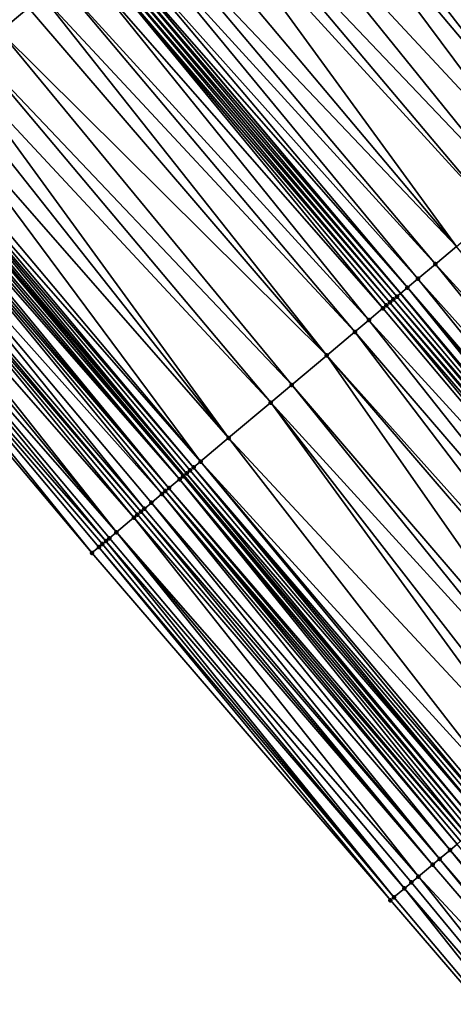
# Model space of a CAD drawing. Header units: feet. Extents: x 2004186 to 2014793, y 836912 to 864902.
# Tile 451 of 656: x 2008040 to 2008059, y 851182 to 851225. Entities that reach past the tile are written whole.
import ezdxf

# ---------------------------------------------------------------- set-up
doc = ezdxf.new("R2010")
doc.units = ezdxf.units.FT
doc.header["$LTSCALE"] = 100
doc.header["$MEASUREMENT"] = 0
for name, color, linetype, lineweight in [('EP_Travel Lane', 5, 'Continuous', 40), ('GPL_Skip Line', 2, 'Continuous', 40), ('Road Shots', 4, 'Continuous', 200), ('Road X-Section', 30, 'Continuous', 13)]:
    doc.layers.add(name, color=color, linetype=linetype, lineweight=lineweight)
doc.layers.add('I-77 SB_MM21-27-Surface-Border', color=7, linetype='Continuous')
doc.layers.add('I-77 SB_MM21-27-Surface-TIN', color=7, linetype='Continuous')

msp = doc.modelspace()

# ---------------------------------------------------------------- linework, layer by layer
at = {"layer": 'EP_Travel Lane'}
msp.add_polyline3d([(2008137.537942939, 851097.8331091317, 431.5089048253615), (2008124.675411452, 851113.1481783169, 431.575924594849), (2008111.81300933, 851128.4630934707, 431.6940132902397), (2008098.950484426, 851143.7781548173, 431.7636693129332), (2008086.087955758, 851159.0932206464, 431.8318016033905), (2008073.225452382, 851174.40825636, 431.9099365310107), (2008060.362915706, 851189.723331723, 431.9749316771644), (2008047.50041343, 851205.0383661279, 432.0535116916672), (2008034.631095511, 851220.3639636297, 432.1334732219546), (2008021.77051637, 851235.6806376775, 432.2042453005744), (2008008.909944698, 851250.9973028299, 432.2782814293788), (2007996.049402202, 851266.3139332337, 432.3652267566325), (2007983.188806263, 851281.6306272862, 432.4285804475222), (2007970.328254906, 851296.9472682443, 432.5115823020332), (2007957.471429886, 851312.2471085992, 432.5908229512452), (2007944.582377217, 851327.5398192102, 432.6646370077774), (2007931.693373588, 851342.8324716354, 432.7575893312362)], dxfattribs=at)
at = {"layer": 'GPL_Skip Line'}
msp.add_polyline3d([(2008147.100408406, 851105.8798665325, 431.7113844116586), (2008134.222225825, 851121.1818336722, 431.7648427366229), (2008121.344210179, 851136.4836024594, 431.8840917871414), (2008108.466087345, 851151.7854986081, 431.9610968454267), (2008095.58793975, 851167.0874241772, 432.0283434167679), (2008082.709818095, 851182.3893189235, 432.1058136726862), (2008069.831709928, 851197.6911976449, 432.1885990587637), (2008056.953592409, 851212.9930874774, 432.2676991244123), (2008044.085184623, 851228.3031301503, 432.3476371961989), (2008031.222611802, 851243.6181908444, 432.4051257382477), (2008018.360092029, 851258.933188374, 432.4860234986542), (2008005.497594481, 851274.2481594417, 432.576728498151), (2007992.634994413, 851289.5632525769, 432.6221940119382), (2007979.772513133, 851304.878204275, 432.7200773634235), (2007966.90585172, 851320.1897797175, 432.7869067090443), (2007954.024274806, 851335.4887410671, 432.8691550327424)], dxfattribs=at)
at = {"layer": 'I-77 SB_MM21-27-Surface-Border', "color": 3, "linetype": 'ByBlock', "lineweight": -2}
msp.add_polyline3d([(2008135.776214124, 851096.3508253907, 431.4326714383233), (2008122.285934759, 851111.1376832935, 431.4796372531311), (2008109.86700663, 851126.8257662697, 431.6096192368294), (2008096.223667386, 851141.4838892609, 431.6409532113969), (2008082.886435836, 851156.3994964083, 431.6988415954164), (2008069.549164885, 851171.3151503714, 431.7412308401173), (2008056.517974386, 851186.4883208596, 431.7994881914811), (2008043.48677521, 851201.6615016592, 431.8543413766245), (2008030.606952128, 851216.9851245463, 431.9389049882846), (2008017.744442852, 851232.3001095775, 432.0244525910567), (2008005.035125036, 851247.7436729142, 432.127716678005), (2007992.325728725, 851263.1873297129, 432.1963884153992), (2007980.229009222, 851279.1454057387, 432.2968142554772), (2007966.906955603, 851294.0746200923, 432.3422845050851), (2007954.206657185, 851309.4991080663, 432.4166527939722), (2007943.161217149, 851326.3435795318, 432.5948221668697), (2007928.902533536, 851340.4834130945, 432.6035310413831)], dxfattribs=at)
at = {"layer": 'I-77 SB_MM21-27-Surface-TIN', "color": 128, "linetype": 'ByBlock', "lineweight": -2}
for points in [[(2008027.853156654, 851240.7885668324, 432.3483878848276), (2008039.490444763, 851224.4445856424, 432.2577754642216), (2008040.715717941, 851225.473519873, 432.2858047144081)], [(2008053.120732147, 851235.8925228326, 432.1827313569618), (2008053.047098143, 851235.83065197, 432.1888794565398), (2008065.922593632, 851220.5421448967, 432.1282099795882)], [(2008065.98141055, 851220.5916728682, 432.122875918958), (2008053.120732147, 851235.8925228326, 432.1827313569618), (2008065.922593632, 851220.5421448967, 432.1282099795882)], [(2008067.817282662, 851222.1374975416, 431.9774370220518), (2008053.120732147, 851235.8925228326, 432.1827313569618), (2008067.511301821, 851221.8798626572, 432.0008273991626)], [(2008067.511301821, 851221.8798626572, 432.0008273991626), (2008053.120732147, 851235.8925228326, 432.1827313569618), (2008066.746404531, 851221.2357103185, 432.0809050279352)], [(2008066.746404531, 851221.2357103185, 432.0809050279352), (2008053.120732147, 851235.8925228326, 432.1827313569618), (2008066.593429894, 851221.106874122, 432.0988206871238)], [(2008066.593429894, 851221.106874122, 432.0988206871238), (2008053.120732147, 851235.8925228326, 432.1827313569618), (2008066.440443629, 851220.9780517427, 432.1121534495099)], [(2008066.440443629, 851220.9780517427, 432.1121534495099), (2008053.120732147, 851235.8925228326, 432.1827313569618), (2008066.287439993, 851220.8492500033, 432.1186401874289)], [(2008066.287439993, 851220.8492500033, 432.1186401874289), (2008053.120732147, 851235.8925228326, 432.1827313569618), (2008066.134415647, 851220.7204728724, 432.1169646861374)], [(2008066.134415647, 851220.7204728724, 432.1169646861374), (2008053.120732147, 851235.8925228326, 432.1827313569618), (2008065.98141055, 851220.5916728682, 432.122875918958)], [(2008067.817282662, 851222.1374975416, 431.9774370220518), (2008068.582184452, 851222.7816445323, 431.8991331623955), (2008053.120732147, 851235.8925228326, 432.1827313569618)], [(2008065.522409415, 851220.205256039, 432.1461874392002), (2008052.661337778, 851235.5065735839, 432.208878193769), (2008052.355049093, 851235.249304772, 432.214936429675)], [(2008065.828425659, 851220.4628488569, 432.1367499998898), (2008052.967609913, 851235.7638621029, 432.1955163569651), (2008052.661337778, 851235.5065735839, 432.208878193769)], [(2008065.828425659, 851220.4628488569, 432.1367499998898), (2008052.661337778, 851235.5065735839, 432.208878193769), (2008065.522409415, 851220.205256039, 432.1461874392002)], [(2008065.828425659, 851220.4628488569, 432.1367499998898), (2008053.047098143, 851235.83065197, 432.1888794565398), (2008052.967609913, 851235.7638621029, 432.1955163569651)], [(2008065.828425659, 851220.4628488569, 432.1367499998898), (2008065.922593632, 851220.5421448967, 432.1282099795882), (2008053.047098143, 851235.83065197, 432.1888794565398)], [(2008065.063358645, 851219.8188981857, 432.1499374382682), (2008052.355049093, 851235.249304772, 432.214936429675), (2008051.742487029, 851234.7347489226, 432.233807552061)], [(2008065.522409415, 851220.205256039, 432.1461874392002), (2008052.355049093, 851235.249304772, 432.214936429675), (2008065.216367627, 851219.947693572, 432.1455579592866)], [(2008065.216367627, 851219.947693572, 432.1455579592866), (2008052.355049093, 851235.249304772, 432.214936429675), (2008065.063358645, 851219.8188981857, 432.1499374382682)], [(2008063.992279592, 851218.9173497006, 432.1742195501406), (2008051.742487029, 851234.7347489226, 432.233807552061), (2008051.12991111, 851234.22020957, 432.2465646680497)], [(2008065.063358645, 851219.8188981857, 432.1499374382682), (2008051.742487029, 851234.7347489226, 432.233807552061), (2008063.992279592, 851218.9173497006, 432.1742195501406)], [(2008063.074190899, 851218.1446187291, 432.1867827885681), (2008051.12991111, 851234.22020957, 432.2465646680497), (2008049.445311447, 851232.8052452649, 432.2746370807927)], [(2008063.992279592, 851218.9173497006, 432.1742195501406), (2008051.12991111, 851234.22020957, 432.2465646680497), (2008063.074190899, 851218.1446187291, 432.1867827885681)], [(2008062.003085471, 851217.2431015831, 432.2006702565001), (2008049.445311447, 851232.8052452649, 432.2746370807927), (2008048.220129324, 851231.7762026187, 432.2867875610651)], [(2008063.074190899, 851218.1446187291, 432.1867827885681), (2008049.445311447, 851232.8052452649, 432.2746370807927), (2008062.003085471, 851217.2431015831, 432.2006702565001)], [(2008061.084987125, 851216.4703820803, 432.2094294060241), (2008048.220129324, 851231.7762026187, 432.2867875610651), (2008047.607540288, 851231.2616788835, 432.2937569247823)], [(2008062.003085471, 851217.2431015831, 432.2006702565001), (2008048.220129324, 851231.7762026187, 432.2867875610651), (2008061.084987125, 851216.4703820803, 432.2094294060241)], [(2008059.401820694, 851215.0537131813, 432.2309532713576), (2008047.607540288, 851231.2616788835, 432.2937569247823), (2008046.535505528, 851230.3612670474, 432.3042109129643)], [(2008061.084987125, 851216.4703820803, 432.2094294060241), (2008047.607540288, 851231.2616788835, 432.2937569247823), (2008059.401820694, 851215.0537131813, 432.2309532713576)], [(2008059.401820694, 851215.0537131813, 432.2309532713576), (2008046.535505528, 851230.3612670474, 432.3042109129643), (2008045.616633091, 851229.5894682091, 432.3195699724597)], [(2008058.483740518, 851214.2809720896, 432.246873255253), (2008045.616633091, 851229.5894682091, 432.3195699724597), (2008045.00406451, 851229.0749201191, 432.3355652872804)], [(2008059.401820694, 851215.0537131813, 432.2309532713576), (2008045.616633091, 851229.5894682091, 432.3195699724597), (2008058.483740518, 851214.2809720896, 432.246873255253)], [(2008057.718684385, 851213.6370084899, 432.2643489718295), (2008045.00406451, 851229.0749201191, 432.3355652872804), (2008044.391488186, 851228.5603812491, 432.3481436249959)], [(2008058.483740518, 851214.2809720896, 432.246873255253), (2008045.00406451, 851229.0749201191, 432.3355652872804), (2008057.718684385, 851213.6370084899, 432.2643489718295)], [(2008057.259644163, 851213.2506381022, 432.2722565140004), (2008044.391488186, 851228.5603812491, 432.3481436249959), (2008044.085184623, 851228.3031301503, 432.3476371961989)], [(2008057.718684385, 851213.6370084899, 432.2643489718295), (2008044.391488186, 851228.5603812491, 432.3481436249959), (2008057.259644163, 851213.2506381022, 432.2722565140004)], [(2008056.800566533, 851212.8643121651, 432.2654204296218), (2008043.932032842, 851228.174504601, 432.347383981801), (2008043.778884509, 851228.045874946, 432.3486523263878)], [(2008043.932032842, 851228.174504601, 432.347383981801), (2008056.953592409, 851212.9930874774, 432.2676991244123), (2008044.085184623, 851228.3031301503, 432.3476371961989)], [(2008056.800566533, 851212.8643121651, 432.2654204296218), (2008056.953592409, 851212.9930874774, 432.2676991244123), (2008043.932032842, 851228.174504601, 432.347383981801)], [(2008057.259644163, 851213.2506381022, 432.2722565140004), (2008044.085184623, 851228.3031301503, 432.3476371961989), (2008056.953592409, 851212.9930874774, 432.2676991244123)], [(2008056.188514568, 851212.3491496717, 432.2766193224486), (2008043.472601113, 851227.7885998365, 432.3570445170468), (2008043.013131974, 851227.4027396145, 432.3501973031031)], [(2008056.494557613, 851212.6067106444, 432.2777444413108), (2008043.625749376, 851227.9172295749, 432.3557453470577), (2008043.472601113, 851227.7885998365, 432.3570445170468)], [(2008056.494557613, 851212.6067106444, 432.2777444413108), (2008043.472601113, 851227.7885998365, 432.3570445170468), (2008056.341539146, 851212.4779265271, 432.2783862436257)], [(2008056.341539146, 851212.4779265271, 432.2783862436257), (2008043.472601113, 851227.7885998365, 432.3570445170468), (2008056.188514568, 851212.3491496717, 432.2766193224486)], [(2008056.647558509, 851212.7355156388, 432.2701780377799), (2008043.778884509, 851228.045874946, 432.3486523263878), (2008043.625749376, 851227.9172295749, 432.3557453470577)], [(2008056.647558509, 851212.7355156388, 432.2701780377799), (2008043.625749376, 851227.9172295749, 432.3557453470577), (2008056.494557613, 851212.6067106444, 432.2777444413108)], [(2008056.800566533, 851212.8643121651, 432.2654204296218), (2008043.778884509, 851228.045874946, 432.3486523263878), (2008056.647558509, 851212.7355156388, 432.2701780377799)], [(2008055.576400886, 851211.8340605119, 432.2634946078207), (2008043.013131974, 851227.4027396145, 432.3501973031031), (2008042.09417328, 851226.6310434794, 432.3274935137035)], [(2008056.188514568, 851212.3491496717, 432.2766193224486), (2008043.013131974, 851227.4027396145, 432.3501973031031), (2008055.576400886, 851211.8340605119, 432.2634946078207)], [(2008042.09417328, 851226.6310434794, 432.3274935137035), (2008041.328364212, 851225.9879754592, 432.3040921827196), (2008054.964271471, 851211.3189900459, 432.2441694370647)], [(2008055.576400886, 851211.8340605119, 432.2634946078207), (2008042.09417328, 851226.6310434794, 432.3274935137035), (2008054.964271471, 851211.3189900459, 432.2441694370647)], [(2008041.328364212, 851225.9879754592, 432.3040921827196), (2008040.715717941, 851225.473519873, 432.2858047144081), (2008053.740029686, 851210.2888288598, 432.2122370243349)], [(2008041.328364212, 851225.9879754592, 432.3040921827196), (2008053.740029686, 851210.2888288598, 432.2122370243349), (2008054.964271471, 851211.3189900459, 432.2441694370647)], [(2008040.715717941, 851225.473519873, 432.2858047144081), (2008039.490444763, 851224.4445856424, 432.2577754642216), (2008053.740029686, 851210.2888288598, 432.2122370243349)], [(2008039.490444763, 851224.4445856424, 432.2577754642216), (2008038.418314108, 851223.5442879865, 432.2259133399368), (2008052.209736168, 851209.001117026, 432.1757547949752)], [(2008039.490444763, 851224.4445856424, 432.2577754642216), (2008052.209736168, 851209.001117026, 432.1757547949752), (2008053.740029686, 851210.2888288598, 432.2122370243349)], [(2008038.418314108, 851223.5442879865, 432.2259133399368), (2008037.652523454, 851222.9011980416, 432.2106375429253), (2008051.291553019, 851208.2284982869, 432.1510921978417)], [(2008038.418314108, 851223.5442879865, 432.2259133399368), (2008051.291553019, 851208.2284982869, 432.1510921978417), (2008052.209736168, 851209.001117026, 432.1757547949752)], [(2008037.652523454, 851222.9011980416, 432.2106375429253), (2008037.039885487, 851222.3867325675, 432.1960145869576), (2008049.455206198, 851206.6832376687, 432.1094421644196)], [(2008037.652523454, 851222.9011980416, 432.2106375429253), (2008049.455206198, 851206.6832376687, 432.1094421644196), (2008051.291553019, 851208.2284982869, 432.1510921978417)], [(2008037.039885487, 851222.3867325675, 432.1960145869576), (2008036.27410145, 851221.7436347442, 432.183658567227), (2008049.455206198, 851206.6832376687, 432.1094421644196)], [(2008036.27410145, 851221.7436347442, 432.183658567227), (2008035.355156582, 851220.9719221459, 432.1670562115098), (2008048.230993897, 851205.6530414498, 432.0891296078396)], [(2008036.27410145, 851221.7436347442, 432.183658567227), (2008048.230993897, 851205.6530414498, 432.0891296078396), (2008049.455206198, 851206.6832376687, 432.1094421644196)], [(2008035.355156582, 851220.9719221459, 432.1670562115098), (2008035.048831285, 851220.714696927, 432.1569584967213), (2008048.230993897, 851205.6530414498, 432.0891296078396)], [(2008034.74250397, 851220.4574741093, 432.1459708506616), (2008034.631095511, 851220.3639636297, 432.1334732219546), (2008047.618860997, 851205.1379751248, 432.068430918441)], [(2008034.89567217, 851220.5860801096, 432.1534691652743), (2008034.74250397, 851220.4574741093, 432.1459708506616), (2008047.618860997, 851205.1379751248, 432.068430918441)], [(2008035.048831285, 851220.714696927, 432.1569584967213), (2008034.89567217, 851220.5860801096, 432.1534691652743), (2008047.924928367, 851205.3955071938, 432.079142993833)], [(2008034.89567217, 851220.5860801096, 432.1534691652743), (2008047.771901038, 851205.2667336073, 432.076291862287), (2008047.924928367, 851205.3955071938, 432.079142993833)], [(2008034.89567217, 851220.5860801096, 432.1534691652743), (2008047.618860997, 851205.1379751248, 432.068430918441), (2008047.771901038, 851205.2667336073, 432.076291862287)], [(2008035.048831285, 851220.714696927, 432.1569584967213), (2008047.924928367, 851205.3955071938, 432.079142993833), (2008048.230993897, 851205.6530414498, 432.0891296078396)], [(2008034.282968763, 851220.0716925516, 432.1099697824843), (2008034.129821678, 851219.9430614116, 432.1117885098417), (2008047.312728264, 851204.8805207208, 432.0319584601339)], [(2008034.436123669, 851220.2003143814, 432.1116015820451), (2008034.282968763, 851220.0716925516, 432.1099697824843), (2008047.312728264, 851204.8805207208, 432.0319584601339)], [(2008034.436123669, 851220.2003143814, 432.1116015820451), (2008047.465791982, 851205.0092510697, 432.0491508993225), (2008034.631095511, 851220.3639636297, 432.1334732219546)], [(2008034.436123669, 851220.2003143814, 432.1116015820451), (2008047.312728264, 851204.8805207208, 432.0319584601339), (2008047.465791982, 851205.0092510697, 432.0491508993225)], [(2008047.465791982, 851205.0092510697, 432.0491508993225), (2008047.50041343, 851205.0383661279, 432.0535116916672), (2008034.631095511, 851220.3639636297, 432.1334732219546)], [(2008047.618860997, 851205.1379751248, 432.068430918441), (2008034.631095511, 851220.3639636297, 432.1334732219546), (2008047.50041343, 851205.0383661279, 432.0535116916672)], [(2008033.823500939, 851219.6858307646, 432.1037024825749), (2008033.210798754, 851219.1714417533, 432.0607417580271), (2008046.547602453, 851204.2366399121, 432.0219736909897)], [(2008033.976665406, 851219.8144412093, 432.1095536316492), (2008033.823500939, 851219.6858307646, 432.1037024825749), (2008046.853666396, 851204.494176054, 432.0313347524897)], [(2008033.823500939, 851219.6858307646, 432.1037024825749), (2008046.700637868, 851204.3654038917, 432.0280112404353), (2008046.853666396, 851204.494176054, 432.0313347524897)], [(2008033.823500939, 851219.6858307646, 432.1037024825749), (2008046.547602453, 851204.2366399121, 432.0219736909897), (2008046.700637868, 851204.3654038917, 432.0280112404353)], [(2008034.129821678, 851219.9430614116, 432.1117885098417), (2008033.976665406, 851219.8144412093, 432.1095536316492), (2008046.853666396, 851204.494176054, 432.0313347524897)], [(2008034.129821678, 851219.9430614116, 432.1117885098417), (2008046.853666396, 851204.494176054, 432.0313347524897), (2008047.312728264, 851204.8805207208, 432.0319584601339)], [(2008033.210798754, 851219.1714417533, 432.0607417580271), (2008032.751307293, 851218.7856081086, 432.044044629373), (2008045.782391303, 851203.5928605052, 431.9783552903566)], [(2008033.210798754, 851219.1714417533, 432.0607417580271), (2008046.08846207, 851203.850388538, 431.990406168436), (2008046.547602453, 851204.2366399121, 432.0219736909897)], [(2008033.210798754, 851219.1714417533, 432.0607417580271), (2008045.782391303, 851203.5928605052, 431.9783552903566), (2008046.08846207, 851203.850388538, 431.990406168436)], [(2008032.751307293, 851218.7856081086, 432.044044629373), (2008032.59814865, 851218.6569907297, 432.0407633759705), (2008045.629351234, 851203.4641020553, 431.9704835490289)], [(2008032.751307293, 851218.7856081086, 432.044044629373), (2008045.629351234, 851203.4641020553, 431.9704835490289), (2008045.782391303, 851203.5928605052, 431.9783552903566)], [(2008032.138639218, 851218.271178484, 432.016135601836), (2008031.832295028, 851218.0139757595, 431.9977012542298), (2008044.558067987, 851202.562796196, 431.9142902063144)], [(2008032.59814865, 851218.6569907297, 432.0407633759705), (2008032.138639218, 851218.271178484, 432.016135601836), (2008045.323279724, 851203.2065749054, 431.9581399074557)], [(2008032.138639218, 851218.271178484, 432.016135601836), (2008044.558067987, 851202.562796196, 431.9142902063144), (2008045.323279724, 851203.2065749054, 431.9581399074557)], [(2008032.59814865, 851218.6569907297, 432.0407633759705), (2008045.476318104, 851203.3353353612, 431.9653463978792), (2008045.629351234, 851203.4641020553, 431.9704835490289)], [(2008032.59814865, 851218.6569907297, 432.0407633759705), (2008045.323279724, 851203.2065749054, 431.9581399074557), (2008045.476318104, 851203.3353353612, 431.9653463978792)], [(2008031.832295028, 851218.0139757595, 431.9977012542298), (2008031.372796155, 851217.6281509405, 431.9777331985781), (2008044.558067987, 851202.562796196, 431.9142902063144)], [(2008031.372796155, 851217.6281509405, 431.9777331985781), (2008030.913281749, 851217.2423446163, 431.9509108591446), (2008044.098939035, 851202.1765312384, 431.8872281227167)], [(2008031.372796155, 851217.6281509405, 431.9777331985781), (2008044.251978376, 851202.3052905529, 431.8948130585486), (2008044.558067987, 851202.562796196, 431.9142902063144)], [(2008031.372796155, 851217.6281509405, 431.9777331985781), (2008044.098939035, 851202.1765312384, 431.8872281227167), (2008044.251978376, 851202.3052905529, 431.8948130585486)], [(2008030.913281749, 851217.2423446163, 431.9509108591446), (2008030.606952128, 851216.9851245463, 431.9389049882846), (2008043.48677521, 851201.6615016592, 431.8543413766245)], [(2008030.913281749, 851217.2423446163, 431.9509108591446), (2008043.945907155, 851202.0477630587, 431.8825836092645), (2008044.098939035, 851202.1765312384, 431.8872281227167)], [(2008030.913281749, 851217.2423446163, 431.9509108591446), (2008043.792869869, 851201.919001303, 431.8758083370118), (2008043.945907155, 851202.0477630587, 431.8825836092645)], [(2008030.913281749, 851217.2423446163, 431.9509108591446), (2008043.48677521, 851201.6615016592, 431.8543413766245), (2008043.792869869, 851201.919001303, 431.8758083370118)], [(2008059.401820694, 851215.0537131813, 432.2309532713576), (2008058.483740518, 851214.2809720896, 432.246873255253), (2008071.973893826, 851199.4942639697, 432.1502021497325)], [(2008058.483740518, 851214.2809720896, 432.246873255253), (2008057.718684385, 851213.6370084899, 432.2643489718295), (2008071.05581848, 851198.7215171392, 432.1680244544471)], [(2008058.483740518, 851214.2809720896, 432.246873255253), (2008071.05581848, 851198.7215171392, 432.1680244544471), (2008071.973893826, 851199.4942639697, 432.1502021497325)], [(2008057.718684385, 851213.6370084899, 432.2643489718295), (2008057.259644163, 851213.2506381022, 432.2722565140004), (2008070.290770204, 851198.0775442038, 432.1885958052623)], [(2008057.718684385, 851213.6370084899, 432.2643489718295), (2008070.290770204, 851198.0775442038, 432.1885958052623), (2008071.05581848, 851198.7215171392, 432.1680244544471)], [(2008057.259644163, 851213.2506381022, 432.2722565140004), (2008056.953592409, 851212.9930874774, 432.2676991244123), (2008069.831709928, 851197.6911976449, 432.1885990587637)], [(2008057.259644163, 851213.2506381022, 432.2722565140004), (2008069.831709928, 851197.6911976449, 432.1885990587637), (2008070.137753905, 851197.9487575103, 432.1900918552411)], [(2008057.259644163, 851213.2506381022, 432.2722565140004), (2008070.137753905, 851197.9487575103, 432.1900918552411), (2008070.290770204, 851198.0775442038, 432.1885958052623)], [(2008056.647558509, 851212.7355156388, 432.2701780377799), (2008056.494557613, 851212.6067106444, 432.2777444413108), (2008069.525679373, 851197.4336218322, 432.1923958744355)], [(2008056.800566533, 851212.8643121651, 432.2654204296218), (2008056.647558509, 851212.7355156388, 432.2701780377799), (2008069.67868794, 851197.5624177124, 432.1878526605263)], [(2008056.647558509, 851212.7355156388, 432.2701780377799), (2008069.525679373, 851197.4336218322, 432.1923958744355), (2008069.67868794, 851197.5624177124, 432.1878526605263)], [(2008056.800566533, 851212.8643121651, 432.2654204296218), (2008069.67868794, 851197.5624177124, 432.1878526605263), (2008056.953592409, 851212.9930874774, 432.2676991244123)], [(2008069.67868794, 851197.5624177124, 432.1878526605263), (2008069.831709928, 851197.6911976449, 432.1885990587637), (2008056.953592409, 851212.9930874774, 432.2676991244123)], [(2008056.188514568, 851212.3491496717, 432.2766193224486), (2008055.576400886, 851211.8340605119, 432.2634946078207), (2008069.066611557, 851197.0472842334, 432.1894272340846)], [(2008056.341539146, 851212.4779265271, 432.2783862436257), (2008056.188514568, 851212.3491496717, 432.2766193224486), (2008069.066611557, 851197.0472842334, 432.1894272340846)], [(2008056.494557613, 851212.6067106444, 432.2777444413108), (2008056.341539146, 851212.4779265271, 432.2783862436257), (2008069.372660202, 851197.304838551, 432.1927601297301)], [(2008056.341539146, 851212.4779265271, 432.2783862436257), (2008069.066611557, 851197.0472842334, 432.1894272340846), (2008069.372660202, 851197.304838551, 432.1927601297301)], [(2008056.494557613, 851212.6067106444, 432.2777444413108), (2008069.372660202, 851197.304838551, 432.1927601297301), (2008069.525679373, 851197.4336218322, 432.1923958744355)], [(2008055.576400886, 851211.8340605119, 432.2634946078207), (2008054.964271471, 851211.3189900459, 432.2441694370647), (2008067.995400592, 851196.1458924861, 432.1617203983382)], [(2008055.576400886, 851211.8340605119, 432.2634946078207), (2008067.995400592, 851196.1458924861, 432.1617203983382), (2008069.066611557, 851197.0472842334, 432.1894272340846)], [(2008067.077227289, 851195.3732620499, 432.140936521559), (2008054.964271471, 851211.3189900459, 432.2441694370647), (2008053.740029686, 851210.2888288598, 432.2122370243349)], [(2008067.995400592, 851196.1458924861, 432.1617203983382), (2008054.964271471, 851211.3189900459, 432.2441694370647), (2008067.077227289, 851195.3732620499, 432.140936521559)], [(2008065.240896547, 851193.8279823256, 432.1056215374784), (2008053.740029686, 851210.2888288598, 432.2122370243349), (2008052.209736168, 851209.001117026, 432.1757547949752)], [(2008067.077227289, 851195.3732620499, 432.140936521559), (2008053.740029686, 851210.2888288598, 432.2122370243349), (2008066.771176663, 851195.1157100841, 432.136823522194)], [(2008066.771176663, 851195.1157100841, 432.136823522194), (2008053.740029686, 851210.2888288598, 432.2122370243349), (2008065.240896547, 851193.8279823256, 432.1056215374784)], [(2008064.781804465, 851193.4416735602, 432.093089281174), (2008052.209736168, 851209.001117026, 432.1757547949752), (2008051.291553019, 851208.2284982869, 432.1510921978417)], [(2008065.240896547, 851193.8279823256, 432.1056215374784), (2008052.209736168, 851209.001117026, 432.1757547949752), (2008064.781804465, 851193.4416735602, 432.093089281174)], [(2008063.098482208, 851192.0251898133, 432.0531989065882), (2008051.291553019, 851208.2284982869, 432.1510921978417), (2008049.455206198, 851206.6832376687, 432.1094421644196)], [(2008064.781804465, 851193.4416735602, 432.093089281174), (2008051.291553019, 851208.2284982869, 432.1510921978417), (2008063.557564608, 851192.411510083, 432.0619153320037)], [(2008063.557564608, 851192.411510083, 432.0619153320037), (2008051.291553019, 851208.2284982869, 432.1510921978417), (2008063.098482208, 851192.0251898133, 432.0531989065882)], [(2008061.721233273, 851190.8662310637, 432.0263665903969), (2008049.455206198, 851206.6832376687, 432.1094421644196), (2008048.230993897, 851205.6530414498, 432.0891296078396)], [(2008063.098482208, 851192.0251898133, 432.0531989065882), (2008049.455206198, 851206.6832376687, 432.1094421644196), (2008061.721233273, 851190.8662310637, 432.0263665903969)], [(2008060.650031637, 851189.9648282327, 432.0023360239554), (2008047.924928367, 851205.3955071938, 432.079142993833), (2008047.771901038, 851205.2667336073, 432.076291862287)], [(2008060.956093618, 851190.2223667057, 432.0109243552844), (2008048.230993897, 851205.6530414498, 432.0891296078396), (2008047.924928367, 851205.3955071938, 432.079142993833)], [(2008060.956093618, 851190.2223667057, 432.0109243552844), (2008047.924928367, 851205.3955071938, 432.079142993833), (2008060.803067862, 851190.0935912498, 432.0086930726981)], [(2008060.803067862, 851190.0935912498, 432.0086930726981), (2008047.924928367, 851205.3955071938, 432.079142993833), (2008060.650031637, 851189.9648282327, 432.0023360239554)], [(2008061.721233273, 851190.8662310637, 432.0263665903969), (2008048.230993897, 851205.6530414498, 432.0891296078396), (2008061.109127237, 851190.3511328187, 432.0162544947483)], [(2008061.109127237, 851190.3511328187, 432.0162544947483), (2008048.230993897, 851205.6530414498, 432.0891296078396), (2008060.956093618, 851190.2223667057, 432.0109243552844)], [(2008060.19086015, 851189.5786138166, 431.9585094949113), (2008047.465791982, 851205.0092510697, 432.0491508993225), (2008047.312728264, 851204.8805207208, 432.0319584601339)], [(2008047.465791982, 851205.0092510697, 432.0491508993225), (2008060.362915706, 851189.723331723, 431.9749316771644), (2008047.50041343, 851205.0383661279, 432.0535116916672)], [(2008060.19086015, 851189.5786138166, 431.9585094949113), (2008060.362915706, 851189.723331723, 431.9749316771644), (2008047.465791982, 851205.0092510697, 432.0491508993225)], [(2008047.618860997, 851205.1379751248, 432.068430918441), (2008047.50041343, 851205.0383661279, 432.0535116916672), (2008060.362915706, 851189.723331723, 431.9749316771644)], [(2008060.650031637, 851189.9648282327, 432.0023360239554), (2008047.771901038, 851205.2667336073, 432.076291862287), (2008047.618860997, 851205.1379751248, 432.068430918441)], [(2008060.650031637, 851189.9648282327, 432.0023360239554), (2008047.618860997, 851205.1379751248, 432.068430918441), (2008060.362915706, 851189.723331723, 431.9749316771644)], [(2008059.731748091, 851189.192328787, 431.9381045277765), (2008046.853666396, 851204.494176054, 432.0313347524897), (2008046.700637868, 851204.3654038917, 432.0280112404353)], [(2008059.884774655, 851189.321103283, 431.9406541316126), (2008047.312728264, 851204.8805207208, 432.0319584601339), (2008046.853666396, 851204.494176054, 432.0313347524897)], [(2008059.884774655, 851189.321103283, 431.9406541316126), (2008046.853666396, 851204.494176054, 432.0313347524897), (2008059.731748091, 851189.192328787, 431.9381045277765)], [(2008060.19086015, 851189.5786138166, 431.9585094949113), (2008047.312728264, 851204.8805207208, 432.0319584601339), (2008060.037811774, 851189.4498652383, 431.9473633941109)], [(2008060.037811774, 851189.4498652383, 431.9473633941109), (2008047.312728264, 851204.8805207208, 432.0319584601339), (2008059.884774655, 851189.321103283, 431.9406541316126)], [(2008059.119660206, 851188.6772089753, 431.9351458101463), (2008046.547602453, 851204.2366399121, 432.0219736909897), (2008046.08846207, 851203.850388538, 431.990406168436)], [(2008059.425722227, 851188.9347474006, 431.9437499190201), (2008046.700637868, 851204.3654038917, 432.0280112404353), (2008046.547602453, 851204.2366399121, 432.0219736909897)], [(2008059.425722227, 851188.9347474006, 431.9437499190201), (2008046.547602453, 851204.2366399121, 432.0219736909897), (2008059.119660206, 851188.6772089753, 431.9351458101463)], [(2008059.731748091, 851189.192328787, 431.9381045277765), (2008046.700637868, 851204.3654038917, 432.0280112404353), (2008059.578742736, 851189.0635290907, 431.9439133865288)], [(2008059.578742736, 851189.0635290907, 431.9439133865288), (2008046.700637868, 851204.3654038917, 432.0280112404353), (2008059.425722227, 851188.9347474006, 431.9437499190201)], [(2008058.660546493, 851188.290925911, 431.9140889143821), (2008046.08846207, 851203.850388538, 431.990406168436), (2008045.782391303, 851203.5928605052, 431.9783552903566)], [(2008059.119660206, 851188.6772089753, 431.9351458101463), (2008046.08846207, 851203.850388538, 431.990406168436), (2008058.660546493, 851188.290925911, 431.9140889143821)], [(2008057.742286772, 851187.5183981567, 431.8592468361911), (2008045.323279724, 851203.2065749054, 431.9581399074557), (2008044.558067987, 851202.562796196, 431.9142902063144)], [(2008058.354465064, 851188.0334105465, 431.8978358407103), (2008045.476318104, 851203.3353353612, 431.9653463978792), (2008045.323279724, 851203.2065749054, 431.9581399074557)], [(2008058.354465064, 851188.0334105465, 431.8978358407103), (2008045.323279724, 851203.2065749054, 431.9581399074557), (2008057.742286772, 851187.5183981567, 431.8592468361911)], [(2008058.354465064, 851188.0334105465, 431.8978358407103), (2008045.629351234, 851203.4641020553, 431.9704835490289), (2008045.476318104, 851203.3353353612, 431.9653463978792)], [(2008058.660546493, 851188.290925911, 431.9140889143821), (2008045.782391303, 851203.5928605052, 431.9783552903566), (2008045.629351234, 851203.4641020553, 431.9704835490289)], [(2008058.660546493, 851188.290925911, 431.9140889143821), (2008045.629351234, 851203.4641020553, 431.9704835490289), (2008058.354465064, 851188.0334105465, 431.8978358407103)], [(2008057.130119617, 851187.0033725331, 431.8250473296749), (2008044.558067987, 851202.562796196, 431.9142902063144), (2008044.251978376, 851202.3052905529, 431.8948130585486)], [(2008057.742286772, 851187.5183981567, 431.8592468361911), (2008044.558067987, 851202.562796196, 431.9142902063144), (2008057.436196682, 851187.2608930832, 431.8395804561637)], [(2008057.436196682, 851187.2608930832, 431.8395804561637), (2008044.558067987, 851202.562796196, 431.9142902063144), (2008057.130119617, 851187.0033725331, 431.8250473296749)], [(2008056.517974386, 851186.4883208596, 431.7994881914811), (2008043.792869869, 851201.919001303, 431.8758083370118), (2008043.48677521, 851201.6615016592, 431.8543413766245)], [(2008056.671015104, 851186.6170785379, 431.8076160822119), (2008043.945907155, 851202.0477630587, 431.8825836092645), (2008043.792869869, 851201.919001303, 431.8758083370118)], [(2008056.671015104, 851186.6170785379, 431.8076160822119), (2008043.792869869, 851201.919001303, 431.8758083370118), (2008056.517974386, 851186.4883208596, 431.7994881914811)], [(2008056.671015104, 851186.6170785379, 431.8076160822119), (2008044.098939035, 851202.1765312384, 431.8872281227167), (2008043.945907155, 851202.0477630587, 431.8825836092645)], [(2008057.130119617, 851187.0033725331, 431.8250473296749), (2008044.251978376, 851202.3052905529, 431.8948130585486), (2008044.098939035, 851202.1765312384, 431.8872281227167)], [(2008057.130119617, 851187.0033725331, 431.8250473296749), (2008044.098939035, 851202.1765312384, 431.8872281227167), (2008056.671015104, 851186.6170785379, 431.8076160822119)], [(2008059.119660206, 851188.6772089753, 431.9351458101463), (2008058.660546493, 851188.290925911, 431.9140889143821), (2008071.691722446, 851173.117772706, 431.850098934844)], [(2008059.425722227, 851188.9347474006, 431.9437499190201), (2008059.119660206, 851188.6772089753, 431.9351458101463), (2008072.150830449, 851173.5040625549, 431.8689054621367)], [(2008059.119660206, 851188.6772089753, 431.9351458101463), (2008071.691722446, 851173.117772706, 431.850098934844), (2008072.150830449, 851173.5040625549, 431.8689054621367)], [(2008058.660546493, 851188.290925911, 431.9140889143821), (2008058.354465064, 851188.0334105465, 431.8978358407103), (2008071.385649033, 851172.8602478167, 431.8370051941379)], [(2008058.660546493, 851188.290925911, 431.9140889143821), (2008071.385649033, 851172.8602478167, 431.8370051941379), (2008071.691722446, 851173.117772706, 431.850098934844)], [(2008058.354465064, 851188.0334105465, 431.8978358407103), (2008057.742286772, 851187.5183981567, 431.8592468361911), (2008071.385649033, 851172.8602478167, 431.8370051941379)], [(2008057.436196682, 851187.2608930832, 431.8395804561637), (2008057.130119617, 851187.0033725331, 431.8250473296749), (2008070.161305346, 851171.8302077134, 431.7649098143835)], [(2008057.742286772, 851187.5183981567, 431.8592468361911), (2008057.436196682, 851187.2608930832, 431.8395804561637), (2008070.161305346, 851171.8302077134, 431.7649098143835)], [(2008057.742286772, 851187.5183981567, 431.8592468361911), (2008070.161305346, 851171.8302077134, 431.7649098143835), (2008071.385649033, 851172.8602478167, 431.8370051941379)], [(2008057.130119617, 851187.0033725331, 431.8250473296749), (2008056.671015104, 851186.6170785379, 431.8076160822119), (2008069.549164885, 851171.3151503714, 431.7412308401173)], [(2008057.130119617, 851187.0033725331, 431.8250473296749), (2008069.549164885, 851171.3151503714, 431.7412308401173), (2008070.161305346, 851171.8302077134, 431.7649098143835)], [(2008056.671015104, 851186.6170785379, 431.8076160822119), (2008056.517974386, 851186.4883208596, 431.7994881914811), (2008069.549164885, 851171.3151503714, 431.7412308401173)]]:
    msp.add_3dface(points, dxfattribs=at)
at = {"layer": 'Road Shots', "lineweight": 100}
for p in [(2008058.483740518, 851214.2809720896, 432.246873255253), (2008057.718684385, 851213.6370084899, 432.2643489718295), (2008057.259644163, 851213.2506381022, 432.2722565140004), (2008056.647558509, 851212.7355156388, 432.2701780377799), (2008056.800566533, 851212.8643121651, 432.2654204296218), (2008056.188514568, 851212.3491496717, 432.2766193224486), (2008056.341539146, 851212.4779265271, 432.2783862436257), (2008056.494557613, 851212.6067106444, 432.2777444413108), (2008055.576400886, 851211.8340605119, 432.2634946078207), (2008054.964271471, 851211.3189900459, 432.2441694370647), (2008053.740029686, 851210.2888288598, 432.2122370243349), (2008052.209736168, 851209.001117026, 432.1757547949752), (2008051.291553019, 851208.2284982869, 432.1510921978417), (2008049.455206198, 851206.6832376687, 432.1094421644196), (2008047.924928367, 851205.3955071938, 432.079142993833), (2008048.230993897, 851205.6530414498, 432.0891296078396), (2008047.465791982, 851205.0092510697, 432.0491508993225), (2008047.618860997, 851205.1379751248, 432.068430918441), (2008047.771901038, 851205.2667336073, 432.076291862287), (2008046.853666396, 851204.494176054, 432.0313347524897), (2008047.312728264, 851204.8805207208, 432.0319584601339), (2008046.547602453, 851204.2366399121, 432.0219736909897), (2008046.700637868, 851204.3654038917, 432.0280112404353), (2008046.08846207, 851203.850388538, 431.990406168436), (2008045.323279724, 851203.2065749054, 431.9581399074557), (2008045.476318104, 851203.3353353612, 431.9653463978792), (2008045.629351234, 851203.4641020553, 431.9704835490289), (2008045.782391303, 851203.5928605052, 431.9783552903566), (2008044.558067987, 851202.562796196, 431.9142902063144), (2008043.792869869, 851201.919001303, 431.8758083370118), (2008043.945907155, 851202.0477630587, 431.8825836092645), (2008044.098939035, 851202.1765312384, 431.8872281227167), (2008044.251978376, 851202.3052905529, 431.8948130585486), (2008043.48677521, 851201.6615016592, 431.8543413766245), (2008059.119660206, 851188.6772089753, 431.9351458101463), (2008058.660546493, 851188.290925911, 431.9140889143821), (2008058.354465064, 851188.0334105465, 431.8978358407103), (2008057.436196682, 851187.2608930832, 431.8395804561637), (2008057.742286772, 851187.5183981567, 431.8592468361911), (2008057.130119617, 851187.0033725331, 431.8250473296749), (2008056.517974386, 851186.4883208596, 431.7994881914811), (2008056.671015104, 851186.6170785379, 431.8076160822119)]:
    msp.add_point(p, dxfattribs=at)
at = {"layer": 'Road X-Section', "extrusion": (-0.6431271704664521, 0.7657512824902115, 0.00352363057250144), "elevation": -639597.0224294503, "flags": 128}
msp.add_lwpolyline([(-2085105.7279971, 2685.659199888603), (-2085106.127997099, 2685.671205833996), (-2085106.727997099, 2685.698028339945), (-2085107.327997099, 2685.717996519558), (-2085107.727997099, 2685.736430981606), (-2085108.327997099, 2685.761058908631), (-2085108.527997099, 2685.764340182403), (-2085109.127997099, 2685.781037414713), (-2085109.927997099, 2685.823998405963), (-2085110.127997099, 2685.829849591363), (-2085110.327997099, 2685.832084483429), (-2085110.527997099, 2685.830265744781), (-2085110.727997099, 2685.831897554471), (-2085111.127997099, 2685.866267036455), (-2085111.327997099, 2685.873765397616), (-2085111.527997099, 2685.877254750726), (-2085111.927997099, 2685.887352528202), (-2085113.127997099, 2685.903954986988), (-2085114.127997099, 2685.916311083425), (-2085114.927997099, 2685.930934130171), (-2085115.927997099, 2685.946210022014), (-2085117.327997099, 2685.978072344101), (-2085118.927997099, 2686.006101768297), (-2085119.727997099, 2686.024389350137), (-2085120.727997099, 2686.047790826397), (-2085121.927997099, 2686.070494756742), (-2085122.527997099, 2686.077342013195), (-2085122.7279971, 2686.076042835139), (-2085122.927997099, 2686.068949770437), (-2085123.127997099, 2686.067681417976), (-2085123.727997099, 2686.068441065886), (-2085124.527997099, 2686.055862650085), (-2085125.327997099, 2686.039867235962), (-2085126.5279971, 2686.024508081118), (-2085127.927997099, 2686.014054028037), (-2085128.727997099, 2686.007084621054), (-2085130.327997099, 2685.994934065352), (-2085132.527997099, 2685.966861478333), (-2085133.327997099, 2685.954104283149), (-2085134.127997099, 2685.93523304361), (-2085134.527997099, 2685.929174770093), (-2085134.927997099, 2685.915812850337), (-2085135.127997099, 2685.903027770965)], dxfattribs=at)
at = {"layer": 'Road X-Section', "extrusion": (-0.6439059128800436, 0.7650945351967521, 0.003940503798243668), "elevation": -641739.6331658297, "flags": 128}
msp.add_lwpolyline([(-2084453.064371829, 2960.654789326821), (-2084453.464371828, 2960.676256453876), (-2084453.664371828, 2960.68303177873), (-2084453.864371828, 2960.687676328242), (-2084454.064371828, 2960.695261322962), (-2084454.464371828, 2960.714738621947), (-2084455.464371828, 2960.758588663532), (-2084455.664371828, 2960.765795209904), (-2084455.864371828, 2960.770932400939), (-2084456.064371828, 2960.778804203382), (-2084456.464371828, 2960.790855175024), (-2084457.064371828, 2960.822422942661), (-2084457.264371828, 2960.828460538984), (-2084457.464371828, 2960.831784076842), (-2084458.064371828, 2960.832407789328), (-2084458.264371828, 2960.849600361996), (-2084458.464371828, 2960.868880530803), (-2084458.664371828, 2960.876741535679), (-2084458.864371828, 2960.879592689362), (-2084459.264371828, 2960.889579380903), (-2084460.864371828, 2960.909892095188), (-2084463.264371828, 2960.951542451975), (-2084464.464371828, 2960.976205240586), (-2084466.464371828, 2961.012687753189), (-2084468.064371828, 2961.044620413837), (-2084468.864371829, 2961.063945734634), (-2084469.664371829, 2961.077070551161), (-2084469.864371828, 2961.078837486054), (-2084470.064371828, 2961.078195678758), (-2084470.264371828, 2961.070629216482), (-2084470.464371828, 2961.065871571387), (-2084471.064371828, 2961.072707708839), (-2084471.664371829, 2961.064800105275), (-2084472.664371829, 2961.04732425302), (-2084473.864371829, 2961.031404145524), (-2084476.064371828, 2961.00988011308), (-2084477.264371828, 2961.001120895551), (-2084478.664371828, 2960.9872333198), (-2084479.864371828, 2960.974669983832), (-2084481.264371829, 2960.950387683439), (-2084481.464371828, 2960.946008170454), (-2084481.864371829, 2960.946637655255), (-2084482.264371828, 2960.937200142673), (-2084482.464371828, 2960.923325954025), (-2084482.664371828, 2960.917414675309), (-2084482.864371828, 2960.91909018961), (-2084483.064371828, 2960.912603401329), (-2084483.264371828, 2960.899270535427), (-2084483.464371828, 2960.881354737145), (-2084484.464371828, 2960.801276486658), (-2084484.864371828, 2960.777885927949), (-2084485.864371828, 2960.699581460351)], dxfattribs=at)
at = {"layer": 'Road X-Section', "extrusion": (-0.6439059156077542, 0.7650945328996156, 0.003940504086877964), "elevation": -641759.6405984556, "flags": 128}
msp.add_lwpolyline([(-2084453.262083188, 2960.678960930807), (-2084453.462083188, 2960.687088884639), (-2084454.062083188, 2960.704520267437), (-2084454.462083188, 2960.71905350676), (-2084454.862083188, 2960.738720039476), (-2084455.662083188, 2960.777309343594), (-2084456.062083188, 2960.793562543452), (-2084456.662083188, 2960.8146196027), (-2084457.062083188, 2960.823223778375), (-2084457.262083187, 2960.823387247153), (-2084457.462083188, 2960.817578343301), (-2084457.662083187, 2960.820127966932), (-2084457.862083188, 2960.826837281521), (-2084458.062083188, 2960.837983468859), (-2084458.662083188, 2960.881810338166), (-2084458.862083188, 2960.888167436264), (-2084459.062083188, 2960.890398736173), (-2084459.262083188, 2960.895728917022), (-2084460.062083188, 2960.905841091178), (-2084461.862083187, 2960.93267361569), (-2084462.462083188, 2960.94139010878), (-2084464.062083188, 2960.972564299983), (-2084464.662083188, 2960.985096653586), (-2084466.662083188, 2961.01629888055), (-2084467.062083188, 2961.020411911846), (-2084468.262083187, 2961.041195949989), (-2084469.662083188, 2961.068903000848), (-2084470.062083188, 2961.07223592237), (-2084470.262083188, 2961.071871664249), (-2084470.462083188, 2961.067328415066), (-2084471.062083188, 2961.069567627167), (-2084471.262083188, 2961.06807156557), (-2084472.262083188, 2961.047500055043), (-2084473.462083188, 2961.029677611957), (-2084474.062083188, 2961.024235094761), (-2084474.662083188, 2961.018843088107), (-2084475.062083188, 2961.015979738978), (-2084475.462083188, 2961.013028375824), (-2084478.062083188, 2960.994712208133), (-2084480.462083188, 2960.971338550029), (-2084481.462083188, 2960.952892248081), (-2084481.862083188, 2960.953040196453), (-2084482.262083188, 2960.943749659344), (-2084482.462083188, 2960.927578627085), (-2084482.662083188, 2960.916607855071), (-2084482.862083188, 2960.915338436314), (-2084483.062083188, 2960.908808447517), (-2084483.262083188, 2960.898177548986), (-2084483.662083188, 2960.866420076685), (-2084484.262083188, 2960.827561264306), (-2084484.662083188, 2960.798255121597), (-2084484.862083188, 2960.787340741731), (-2084485.862083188, 2960.719358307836)], dxfattribs=at)

doc.saveas('drawing.dxf')
